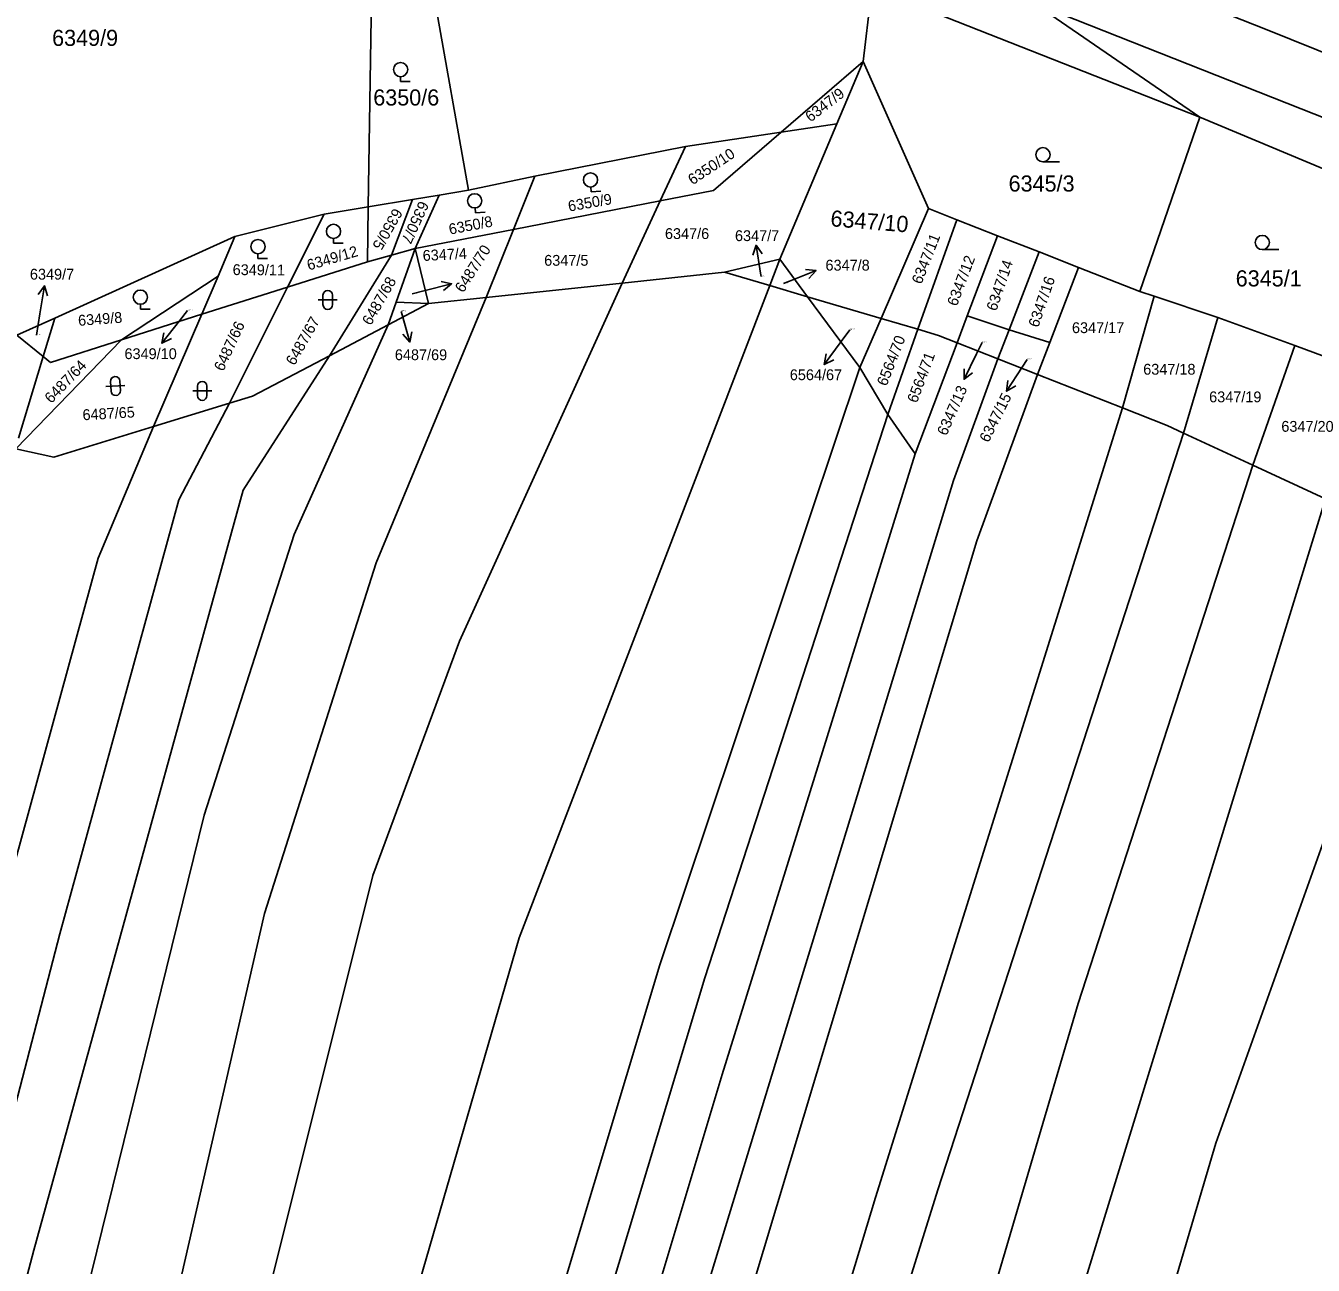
# Model space of a CAD drawing. Extents: x -593183 to -588034, y -1130415 to -1124994.
# Drawn here: x -589698.8 to -589563.1, y -1127283 to -1127152.3 of the extents above; entities that cross this region are included whole.
import ezdxf

# ---------------------------------------------------------------- set-up
doc = ezdxf.new("R2010")
doc.units = 0
for name, color, linetype in [('Vrstva 1', 7, 'Continuous'), ('Vrstva 16', 7, 'Continuous'), ('Vrstva 18', 7, 'Continuous'), ('Vrstva 25', 7, 'Continuous')]:
    doc.layers.add(name, color=color, linetype=linetype)

msp = doc.modelspace()

# ---------------------------------------------------------------- linework, layer by layer
at = {"layer": 'Vrstva 1'}
for p, q in [((-589662.74, -1127171.4), (-589661.89, -1127114.87)), ((-589661.89, -1127114.87), (-589652.17, -1127169.64)), ((-589568.16, -1127152.67), (-589593.18, -1127142.82)), ((-589610.59, -1127156.09), (-589609.67, -1127148.33)), ((-589575.1, -1127161.97), (-589609.67, -1127148.33)), ((-589575.1, -1127161.97), (-589592.58, -1127149.93)), ((-589592.58, -1127149.93), (-589387.62, -1127231.1)), ((-589568.16, -1127152.67), (-589348.33, -1127241.46)), ((-589619.21, -1127163.53), (-589610.59, -1127156.09)), ((-589613.37, -1127162.65), (-589610.59, -1127156.09)), ((-589603.7, -1127171.6), (-589610.59, -1127156.09)), ((-589613.37, -1127162.65), (-589619.38, -1127176.92)), ((-589619.21, -1127163.53), (-589613.37, -1127162.65)), ((-589581.42, -1127180.33), (-589575.1, -1127161.97)), ((-589533.68, -1127179.25), (-589575.1, -1127161.97)), ((-589629.31, -1127165.05), (-589619.21, -1127163.53)), ((-589626.34, -1127169.68), (-589619.21, -1127163.53)), ((-589645.18, -1127168.16), (-589629.31, -1127165.05)), ((-589629.31, -1127165.05), (-589631.96, -1127170.78)), ((-589652.17, -1127169.64), (-589645.18, -1127168.16)), ((-589645.18, -1127168.16), (-589647.44, -1127173.79)), ((-589655.26, -1127170.19), (-589652.17, -1127169.64)), ((-589631.96, -1127170.78), (-589626.34, -1127169.68)), ((-589662.74, -1127171.4), (-589658.08, -1127170.62)), ((-589658.08, -1127170.62), (-589660.29, -1127176.5)), ((-589658.08, -1127170.62), (-589655.26, -1127170.19)), ((-589655.26, -1127170.19), (-589657.81, -1127175.81)), ((-589647.44, -1127173.79), (-589631.96, -1127170.78)), ((-589631.96, -1127170.78), (-589635.97, -1127179.44)), ((-589676.8, -1127174.54), (-589667.41, -1127172.17)), ((-589667.41, -1127172.17), (-589671.26, -1127179.87)), ((-589667.41, -1127172.17), (-589662.74, -1127171.4)), ((-589662.83, -1127177.2), (-589662.74, -1127171.4)), ((-589603.7, -1127171.6), (-589608.69, -1127183.17)), ((-589600.71, -1127172.77), (-589603.7, -1127171.6)), ((-589657.81, -1127175.81), (-589647.44, -1127173.79)), ((-589647.44, -1127173.79), (-589650.31, -1127180.96)), ((-589600.71, -1127172.77), (-589604.81, -1127184.32)), ((-589596.41, -1127174.46), (-589600.71, -1127172.77)), ((-589695.79, -1127183.16), (-589676.8, -1127174.54)), ((-589676.8, -1127174.54), (-589678.57, -1127178.71)), ((-589596.41, -1127174.46), (-589599.6, -1127182.89)), ((-589592.03, -1127176.17), (-589596.41, -1127174.46)), ((-589660.29, -1127176.5), (-589666.83, -1127187.1)), ((-589660.29, -1127176.5), (-589662.83, -1127177.2)), ((-589657.81, -1127175.81), (-589660.29, -1127176.5)), ((-589657.81, -1127175.81), (-589659.8, -1127181.47)), ((-589656.38, -1127181.6), (-589657.81, -1127175.81)), ((-589592.03, -1127176.17), (-589595.2, -1127184.38)), ((-589587.89, -1127177.79), (-589592.03, -1127176.17)), ((-589662.83, -1127177.2), (-589671.26, -1127179.87)), ((-589619.38, -1127176.92), (-589625.2, -1127178.29)), ((-589619.38, -1127176.92), (-589620.41, -1127179.71)), ((-589616.46, -1127180.88), (-589619.38, -1127176.92)), ((-589587.89, -1127177.79), (-589590.89, -1127185.72)), ((-589581.42, -1127180.33), (-589587.89, -1127177.79)), ((-589678.57, -1127178.71), (-589688.74, -1127185.42)), ((-589678.57, -1127178.71), (-589680.3, -1127182.74)), ((-589635.97, -1127179.44), (-589653.13, -1127217.2)), ((-589635.97, -1127179.44), (-589650.31, -1127180.96)), ((-589625.2, -1127178.29), (-589635.97, -1127179.44)), ((-589620.41, -1127179.71), (-589625.2, -1127178.29)), ((-589671.26, -1127179.87), (-589680.3, -1127182.74)), ((-589671.26, -1127179.87), (-589677.38, -1127192.11)), ((-589620.41, -1127179.71), (-589646.84, -1127248.45)), ((-589616.46, -1127180.88), (-589620.41, -1127179.71)), ((-589579.9, -1127180.83), (-589581.42, -1127180.33)), ((-589650.31, -1127180.96), (-589661.9, -1127208.92)), ((-589659.8, -1127181.47), (-589660.64, -1127183.84)), ((-589656.38, -1127181.6), (-589660.64, -1127183.84)), ((-589656.38, -1127181.6), (-589659.8, -1127181.47)), ((-589650.31, -1127180.96), (-589656.38, -1127181.6)), ((-589608.69, -1127183.17), (-589616.46, -1127180.88)), ((-589610.93, -1127188.36), (-589616.46, -1127180.88)), ((-589579.9, -1127180.83), (-589583.25, -1127192.61)), ((-589573.19, -1127183.06), (-589579.9, -1127180.83)), ((-589699.78, -1127184.94), (-589695.79, -1127183.16)), ((-589695.79, -1127183.16), (-589697.01, -1127187.19)), ((-589680.3, -1127182.74), (-589688.74, -1127185.42)), ((-589680.3, -1127182.74), (-589685.37, -1127194.57)), ((-589608.69, -1127183.17), (-589610.93, -1127188.36)), ((-589604.81, -1127184.32), (-589608.69, -1127183.17)), ((-589599.6, -1127182.89), (-589600.67, -1127185.73)), ((-589595.2, -1127184.38), (-589599.6, -1127182.89)), ((-589573.19, -1127183.06), (-589576.8, -1127195.27)), ((-589565.08, -1127186.04), (-589573.19, -1127183.06)), ((-589660.64, -1127183.84), (-589670.57, -1127205.93)), ((-589660.64, -1127183.84), (-589666.83, -1127187.1)), ((-589604.81, -1127184.32), (-589607.99, -1127193.29)), ((-589602.63, -1127184.96), (-589604.81, -1127184.32)), ((-589595.2, -1127184.38), (-589596.39, -1127187.42)), ((-589590.89, -1127185.72), (-589595.2, -1127184.38)), ((-589688.74, -1127185.42), (-589699.89, -1127196.93)), ((-589697.01, -1127187.19), (-589699.78, -1127184.94)), ((-589688.74, -1127185.42), (-589696.25, -1127187.8)), ((-589600.67, -1127185.73), (-589605.09, -1127197.45)), ((-589600.67, -1127185.73), (-589602.63, -1127184.96)), ((-589596.39, -1127187.42), (-589600.67, -1127185.73)), ((-589590.89, -1127185.72), (-589592.19, -1127189.08)), ((-589565.08, -1127186.04), (-589569.5, -1127198.63)), ((-589557.85, -1127188.69), (-589565.08, -1127186.04)), ((-589697.01, -1127187.19), (-589699.61, -1127195.81)), ((-589696.25, -1127187.8), (-589697.01, -1127187.19)), ((-589666.83, -1127187.1), (-589675.92, -1127201.28)), ((-589666.83, -1127187.1), (-589674.96, -1127191.37)), ((-589596.39, -1127187.42), (-589601.07, -1127200.26)), ((-589592.19, -1127189.08), (-589596.39, -1127187.42)), ((-589610.93, -1127188.36), (-589632.02, -1127251.3)), ((-589607.99, -1127193.29), (-589610.93, -1127188.36)), ((-589592.19, -1127189.08), (-589598.59, -1127206.63)), ((-589583.25, -1127192.61), (-589592.19, -1127189.08)), ((-589674.96, -1127191.37), (-589677.38, -1127192.11)), ((-589677.38, -1127192.11), (-589685.37, -1127194.57)), ((-589677.38, -1127192.11), (-589682.7, -1127202.29)), ((-589583.25, -1127192.61), (-589609.29, -1127275.83)), ((-589578.54, -1127194.47), (-589583.25, -1127192.61)), ((-589607.99, -1127193.29), (-589627.27, -1127252.68)), ((-589605.09, -1127197.45), (-589607.99, -1127193.29)), ((-589685.37, -1127194.57), (-589695.9, -1127197.81)), ((-589685.37, -1127194.57), (-589691.23, -1127208.45)), ((-589576.8, -1127195.27), (-589602.7, -1127275.02)), ((-589576.8, -1127195.27), (-589578.54, -1127194.47)), ((-589569.5, -1127198.63), (-589576.8, -1127195.27)), ((-589695.9, -1127197.81), (-589699.89, -1127196.93)), ((-589605.09, -1127197.45), (-589625.43, -1127262.86)), ((-589569.5, -1127198.63), (-589587.91, -1127255.37)), ((-589561.83, -1127202.17), (-589569.5, -1127198.63)), ((-589601.07, -1127200.26), (-589632.73, -1127303.88)), ((-589675.92, -1127201.28), (-589698, -1127281.39)), ((-589682.7, -1127202.29), (-589695.24, -1127248.03)), ((-589561.83, -1127202.17), (-589611.78, -1127364.59)), ((-589670.57, -1127205.93), (-589680.04, -1127235.53)), ((-589598.59, -1127206.63), (-589623.34, -1127288.82)), ((-589691.23, -1127208.45), (-589701.66, -1127246.42)), ((-589661.9, -1127208.92), (-589673.68, -1127245.9)), ((-589551.46, -1127208.6), (-589573.4, -1127270.09)), ((-589653.13, -1127217.2), (-589662.27, -1127241.88)), ((-589680.04, -1127235.53), (-589694.2, -1127293.09)), ((-589662.27, -1127241.88), (-589677.78, -1127303.92)), ((-589673.68, -1127245.9), (-589683.26, -1127287.59)), ((-589695.24, -1127248.03), (-589720.33, -1127344.37)), ((-589646.84, -1127248.45), (-589674.38, -1127343.41)), ((-589632.02, -1127251.3), (-589670.27, -1127378.63)), ((-589627.27, -1127252.68), (-589667.7, -1127387.12)), ((-589587.91, -1127255.37), (-589615.22, -1127347.98)), ((-589625.43, -1127262.86), (-589655.1, -1127361.56)), ((-589573.4, -1127270.09), (-589626.89, -1127450.63)), ((-589602.7, -1127275.02), (-589613.85, -1127310.58)), ((-589609.29, -1127275.83), (-589636.4, -1127365.58)), ((-589698, -1127281.39), (-589718.85, -1127360.65))]:
    msp.add_line(p, q, dxfattribs=at)
at = {"layer": 'Vrstva 16'}
for p, q in [((-589621.33, -1127178.75), (-589621.39, -1127178.41)), ((-589618.96, -1127179.48), (-589618.34, -1127179.23)), ((-589658.13, -1127180.59), (-589656.87, -1127180.26)), ((-589697.73, -1127184.92), (-589697.36, -1127182.69)), ((-589681.79, -1127182.33), (-589682.65, -1127183.42)), ((-589659.27, -1127182.43), (-589659.17, -1127182.78)), ((-589611.98, -1127184.36), (-589612.9, -1127185.61)), ((-589598.05, -1127185.7), (-589598.63, -1127186.89)), ((-589593.3, -1127187.49), (-589593.83, -1127188.32))]:
    msp.add_line(p, q, dxfattribs=at)
at = {"layer": 'Vrstva 25'}
for p, q in [((-589659.34, -1127157.69), (-589659.34, -1127158.19)), ((-589659.34, -1127158.19), (-589658.32, -1127158.19)), ((-589589.88, -1127166.67), (-589591.63, -1127166.67)), ((-589639.27, -1127169.32), (-589639.24, -1127169.82)), ((-589639.24, -1127169.82), (-589638.22, -1127169.75)), ((-589651.48, -1127171.53), (-589651.45, -1127172.03)), ((-589651.45, -1127172.03), (-589650.43, -1127171.96)), ((-589666.41, -1127174.75), (-589666.41, -1127175.25)), ((-589666.41, -1127175.25), (-589665.39, -1127175.25)), ((-589674.38, -1127176.35), (-589674.38, -1127176.85)), ((-589621.39, -1127178.41), (-589621.87, -1127175.45)), ((-589566.76, -1127175.92), (-589568.51, -1127175.92)), ((-589674.38, -1127176.85), (-589673.36, -1127176.86)), ((-589618.34, -1127179.23), (-589615.55, -1127178.13)), ((-589697.36, -1127182.69), (-589696.87, -1127179.73)), ((-589667.52, -1127181.72), (-589667.52, -1127180.72)), ((-589666.52, -1127180.72), (-589666.52, -1127181.72)), ((-589656.87, -1127180.26), (-589653.97, -1127179.51)), ((-589686.77, -1127181.68), (-589686.77, -1127182.18)), ((-589686.77, -1127182.18), (-589685.75, -1127182.19)), ((-589668.02, -1127181.22), (-589666.02, -1127181.22)), ((-589682.65, -1127183.42), (-589684.5, -1127185.78)), ((-589659.17, -1127182.78), (-589658.35, -1127185.67)), ((-589612.9, -1127185.61), (-589614.68, -1127188.03)), ((-589598.63, -1127186.89), (-589599.94, -1127189.59)), ((-589593.83, -1127188.32), (-589595.46, -1127190.84)), ((-589690.39, -1127190.36), (-589688.39, -1127190.24)), ((-589689.86, -1127190.83), (-589689.91, -1127189.83)), ((-589688.92, -1127189.77), (-589688.86, -1127190.77)), ((-589680.75, -1127191.31), (-589680.75, -1127190.31)), ((-589679.75, -1127190.31), (-589679.75, -1127191.31)), ((-589681.25, -1127190.81), (-589679.25, -1127190.81))]:
    msp.add_line(p, q, dxfattribs=at)
for points in [[(-589622.21, -1127176.52), (-589621.87, -1127175.45), (-589621.22, -1127176.36)], [(-589616.66, -1127178.03), (-589615.55, -1127178.13), (-589616.3, -1127178.96)], [(-589655.06, -1127179.27), (-589653.97, -1127179.51), (-589654.81, -1127180.24)], [(-589697.53, -1127180.64), (-589696.87, -1127179.73), (-589696.54, -1127180.8)], [(-589683.49, -1127185.3), (-589684.5, -1127185.78), (-589684.28, -1127184.68)], [(-589658.14, -1127184.57), (-589658.35, -1127185.67), (-589659.1, -1127184.84)], [(-589613.68, -1127187.52), (-589614.68, -1127188.03), (-589614.49, -1127186.92)], [(-589599.05, -1127188.91), (-589599.94, -1127189.59), (-589599.95, -1127188.47)], [(-589594.49, -1127190.27), (-589595.46, -1127190.84), (-589595.33, -1127189.73)]]:
    msp.add_lwpolyline(points, dxfattribs=at)
for centre in [(-589659.34, -1127156.94), (-589591.63, -1127165.92), (-589639.32, -1127168.57), (-589651.53, -1127170.78), (-589666.41, -1127174), (-589674.37, -1127175.6), (-589568.51, -1127175.17), (-589686.76, -1127180.93)]:
    msp.add_circle(centre, 0.75, dxfattribs=at)
for centre, start, end in [((-589667.02, -1127180.72), 90, 180), ((-589667.02, -1127180.72), 0, 90), ((-589667.02, -1127181.72), 180, 270), ((-589667.02, -1127181.72), 270, 0), ((-589689.42, -1127189.8), 93.265, 183.265), ((-589689.42, -1127189.8), 3.265, 93.265), ((-589680.25, -1127190.31), 90, 180), ((-589680.25, -1127190.31), 0, 90), ((-589689.36, -1127190.8), 183.265, 273.265), ((-589689.36, -1127190.8), 273.265, 3.265), ((-589680.25, -1127191.31), 180, 270), ((-589680.25, -1127191.31), 270, 0)]:
    msp.add_arc(centre, 0.5, start, end, dxfattribs=at)

# ---------------------------------------------------------------- texts
at = {"layer": 'Vrstva 16'}
for s, p in [('6347/7', (-589624.09, -1127175.02)), ('6349/7', (-589698.41, -1127179.08)), ('6347/8', (-589614.55, -1127178.13)), ('6349/10', (-589688.44, -1127187.46)), ('6487/69', (-589659.94, -1127187.57)), ('6564/67', (-589618.31, -1127189.68))]:
    msp.add_text(s, height=1.14, dxfattribs=at).set_placement(p)
for s, rotation, p in [('6487/70', 57.3885, (-589652.74, -1127180.54)), ('6347/13', 66.1612, (-589601.8, -1127195.61)), ('6347/15', 63.435, (-589597.37, -1127196.33))]:
    msp.add_text(s, height=1.14, rotation=rotation, dxfattribs=at).set_placement(p)
at = {"layer": 'Vrstva 18'}
for s, height, p in [('6349/9', 1.7, (-589696.07, -1127154.45)), ('6350/6', 1.7, (-589662.22, -1127160.73)), ('6345/3', 1.7, (-589595.25, -1127169.8)), ('6347/6', 1.14, (-589631.47, -1127174.8)), ('6347/5', 1.14, (-589644.2, -1127177.62)), ('6345/1', 1.7, (-589571.31, -1127179.8)), ('6347/7', 0.1, (-589621.33, -1127178.75)), ('6347/8', 0.1, (-589618.96, -1127179.48)), ('6487/70', 0.1, (-589658.13, -1127180.59)), ('6349/10', 0.1, (-589681.79, -1127182.33)), ('6487/69', 0.1, (-589659.27, -1127182.43)), ('6347/17', 1.14, (-589588.57, -1127184.72)), ('6349/7', 0.1, (-589697.73, -1127184.92)), ('6564/67', 0.1, (-589611.98, -1127184.36)), ('6347/13', 0.1, (-589598.05, -1127185.7)), ('6347/15', 0.1, (-589593.3, -1127187.49)), ('6347/18', 1.14, (-589581.06, -1127189.1)), ('6347/19', 1.14, (-589574.11, -1127192.01)), ('6347/20', 1.14, (-589566.5, -1127195.12))]:
    msp.add_text(s, height=height, dxfattribs=at).set_placement(p)
for s, height, rotation, p in [('6347/9', 1.14, 37.5476, (-589616.13, -1127162.53)), ('6350/10', 1.14, 33.6901, (-589628.56, -1127169.15)), ('6350/7', 1.14, 245.2117, (-589657.34, -1127170.7)), ('6350/9', 1.14, 9.9797, (-589641.58, -1127171.92)), ('6350/5', 1.14, 240.3723, (-589660.05, -1127171.46)), ('6350/8', 1.14, 10.9413, (-589654.14, -1127174.35)), ('6347/10', 1.7, 355.3779, (-589614.07, -1127173.45)), ('6347/11', 1.14, 68.4535, (-589604.45, -1127179.64)), ('6349/12', 1.14, 16.3558, (-589669.02, -1127178.13)), ('6347/4', 1.14, 2.981, (-589656.98, -1127177.12)), ('6347/12', 1.14, 69.2018, (-589600.71, -1127181.96)), ('6349/11', 1.14, 359.5792, (-589677.04, -1127178.6)), ('6347/14', 1.14, 71.0394, (-589596.55, -1127182.47)), ('6487/68', 1.14, 60.2804, (-589662.48, -1127183.99)), ('6347/16', 1.14, 70.9119, (-589592.13, -1127184.2)), ('6349/8', 1.14, 4.2254, (-589693.29, -1127183.96)), ('6487/66', 1.14, 65.2948, (-589678.03, -1127188.82)), ('6487/67', 1.14, 60.474, (-589670.52, -1127188.21)), ('6564/70', 1.14, 68.4986, (-589608.12, -1127190.38)), ('6487/64', 1.14, 46.1919, (-589696.16, -1127192.2)), ('6564/71', 1.14, 69.3884, (-589604.92, -1127192.16)), ('6487/65', 1.14, 3.265, (-589692.83, -1127193.91))]:
    msp.add_text(s, height=height, rotation=rotation, dxfattribs=at).set_placement(p)

doc.saveas('drawing.dxf')
